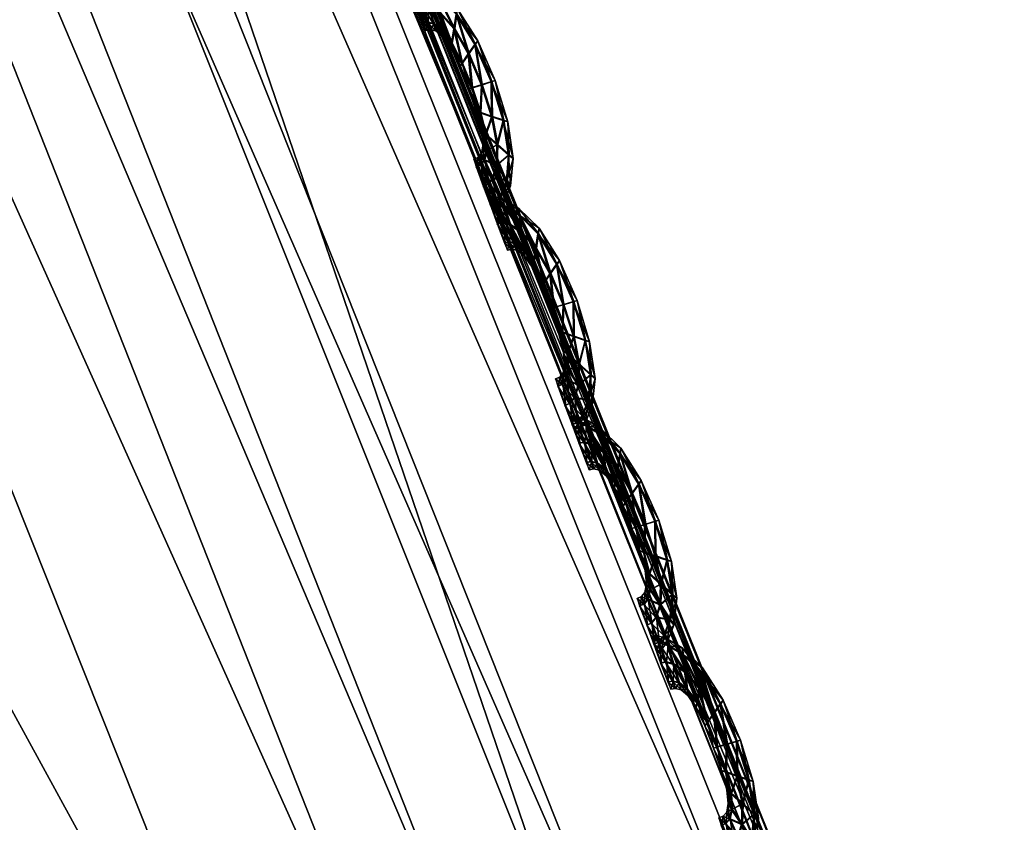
# Model space of a CAD drawing. Extents: x -7.4 to 7.4, y -11.5 to 9.8.
# Tile 445 of 469: x 6.601 to 6.846, y 4.604 to 4.803. Entities that reach past the tile are written whole.
import ezdxf

# ---------------------------------------------------------------- set-up
doc = ezdxf.new("R2010")
doc.units = 0
doc.header["$MEASUREMENT"] = 0
for name, color, linetype in [('A-FURN-3-ST', 150, 'Continuous'), ('A-FURN-3-ST-SEAM', 130, 'Continuous'), ('A-FURN-3-ST-SI', 160, 'Continuous')]:
    doc.layers.add(name, color=color, linetype=linetype)

msp = doc.modelspace()

# ---------------------------------------------------------------- meshes
at = {"layer": 'A-FURN-3-ST'}
mesh = msp.add_polyface(dxfattribs=at)
corners = [(5.54237, 6.88314, 1.00121), (5.99414, 6.19006, 1.00136), (5.78234, 6.18529, 0.61819), (5.34537, 6.87803, 0.61819), (6.39632, 5.42196, 1.00167), (6.17131, 5.41772, 0.61819), (6.74132, 4.55996, 1.00205), (6.50499, 4.5563, 0.61819), (7.02166, 3.58544, 1.00247), (6.77614, 3.58244, 0.61819), (7.22977, 2.47974, 1.00292), (6.97746, 2.47748, 0.61819), (1.9613, 4.55444, 0.55836), (1.95568, 5.41558, 0.55836), (2.64354, 5.41558, 0.55836), (2.68838, 4.55444, 0.55836), (1.94915, 6.18294, 0.55836), (2.59126, 6.18294, 0.55836), (2.53254, 6.87548, 0.55836), (1.98639, 2.47636, 0.55836), (1.96798, 3.58091, 0.55836), (2.72779, 3.58091, 0.55836), (2.77575, 2.47636, 0.55836), (5.63821, 5.41586, 0.56582), (5.28589, 6.18323, 0.56582), (4.78216, 5.41558, 0.55836), (4.50574, 6.18294, 0.55836), (5.94043, 4.55469, 0.56582), (5.01933, 4.55444, 0.55836), (4.89012, 6.87581, 0.56582), (4.19521, 6.87548, 0.55836), (6.18611, 3.58112, 0.56582), (5.21276, 3.58091, 0.55836), (6.36909, 2.47649, 0.56582), (5.36104, 2.47636, 0.55836), (3.92714, 3.58091, 0.55836), (3.81436, 4.55444, 0.55836), (4.02429, 2.47636, 0.55836), (3.67822, 5.41558, 0.55836), (3.5195, 6.18294, 0.55836), (3.34122, 6.87548, 0.55836)]
mesh.append_faces([[corners[k] for k in face] for face in [(0, 1, 2), (2, 3, 0), (1, 4, 5), (5, 2, 1), (4, 6, 7), (7, 5, 4), (6, 8, 9), (9, 7, 6), (8, 10, 11), (11, 9, 8), (2, 5, 23), (23, 24, 2), (24, 23, 25), (25, 26, 24), (23, 27, 28), (28, 25, 23), (5, 7, 27), (27, 23, 5), (29, 24, 26), (26, 30, 29), (3, 2, 24), (24, 29, 3), (7, 9, 31), (31, 27, 7), (27, 31, 32), (32, 28, 27), (31, 33, 34), (34, 32, 31), (9, 11, 33), (33, 31, 9), (28, 32, 35), (35, 36, 28), (32, 34, 37), (37, 35, 32), (26, 25, 38), (38, 39, 26), (25, 28, 36), (36, 38, 25), (30, 26, 39), (39, 40, 30)]])
mesh.append_faces([[corners[k] for k in face] for face in [(12, 13, 14), (14, 15, 12), (13, 16, 17), (17, 14, 13), (18, 17, 16), (19, 20, 21), (21, 22, 19), (20, 12, 15), (15, 21, 20), (21, 15, 36), (22, 21, 35), (14, 17, 39), (15, 14, 38), (17, 18, 40)]], dxfattribs={"vtx0": -1, "vtx1": -1, "vtx2": -1})
mesh.append_faces([[corners[k] for k in face] for face in [(36, 35, 21), (35, 37, 22), (39, 38, 14), (38, 36, 15), (40, 39, 17)]], dxfattribs={"vtx1": -1, "vtx2": -1})
mesh = msp.add_polyface(dxfattribs=at)
corners = [(6.45184, 5.42637, 17.6393), (6.79807, 4.56379, 17.6574), (6.79668, 4.56309, 17.65086), (6.45062, 5.42559, 17.63272), (6.45394, 5.42764, 17.65055), (6.8004, 4.56486, 17.66862), (7.07785, 3.58804, 17.67147), (7.0794, 3.58857, 17.67801), (6.9847, 3.54613, 17.73145), (6.7103, 4.51212, 17.71072), (6.67958, 4.4853, 17.80124), (7.00496, 3.55693, 17.71331), (6.72973, 4.52527, 17.69243), (6.37258, 5.36654, 17.69227), (6.34056, 5.33548, 17.78363), (6.39098, 5.38179, 17.67398), (6.75933, 4.54208, 17.69627), (6.41749, 5.40128, 17.67805), (6.78762, 4.55773, 17.69813), (6.44258, 5.41936, 17.68018), (7.03709, 3.57077, 17.71688), (7.06796, 3.58363, 17.71852), (6.79973, 4.56441, 17.68592), (6.45335, 5.42711, 17.66793), (7.08193, 3.58948, 17.66063), (6.8004, 4.56486, 17.64002), (6.79807, 4.56375, 17.64512), (7.0794, 3.58857, 17.66573), (5.7324, 4.35704, 18.28649), (6.31381, 4.37979, 18.18335), (5.98163, 5.21332, 18.16855), (5.97791, 3.41878, 18.30528), (7.08122, 3.58911, 17.70631), (7.08193, 3.58948, 17.68916), (6.45184, 5.42637, 17.62701), (6.45394, 5.42764, 17.62188), (6.58892, 4.43195, 17.99041), (6.24843, 5.27372, 17.97447), (6.58374, 3.43745, 18.20039), (6.95502, 3.52409, 17.82101)]
mesh.append_faces([[corners[k] for k in face] for face in [(0, 1, 2), (2, 3, 0), (4, 5, 1), (1, 0, 4), (6, 2, 1), (7, 1, 5), (8, 9, 10), (11, 12, 9), (9, 13, 14), (14, 10, 9), (12, 15, 13), (13, 9, 12), (16, 17, 15), (15, 12, 16), (18, 19, 17), (17, 16, 18), (20, 16, 12), (21, 18, 16), (22, 23, 19), (19, 18, 22), (5, 4, 23), (23, 22, 5), (24, 25, 26), (27, 26, 2), (28, 29, 30), (29, 28, 31), (32, 22, 18), (33, 5, 22), (34, 26, 25), (25, 35, 34), (3, 2, 26), (26, 34, 3), (29, 36, 37), (37, 30, 29), (37, 36, 10), (10, 14, 37), (36, 29, 38), (39, 10, 36)]])
at = {"layer": 'A-FURN-3-ST-SEAM'}
mesh = msp.add_polyface(dxfattribs=at)
corners = [(6.7097, 4.80465, 17.64911), (6.71433, 4.79715, 17.6493), (6.71271, 4.79476, 17.65063), (6.71595, 4.78706, 17.65078), (6.71505, 4.79806, 17.64591), (6.70911, 4.80102, 17.65044), (6.71354, 4.78631, 17.64953), (6.71841, 4.78788, 17.64953), (6.7194, 4.78821, 17.64614), (6.70998, 4.80601, 17.64572), (6.70507, 4.80931, 17.64896), (6.71109, 4.79241, 17.64941), (6.71568, 4.78014, 17.64964), (6.71849, 4.77919, 17.65094), (6.71856, 4.78796, 17.64279), (6.71449, 4.79719, 17.64257), (6.70559, 4.80494, 17.65032), (6.70855, 4.7974, 17.64926), (6.71275, 4.78607, 17.64614), (6.71057, 4.79155, 17.64603), (6.72137, 4.77824, 17.64972), (6.72252, 4.77791, 17.64633), (6.72153, 4.77832, 17.64299), (6.70986, 4.80469, 17.64237), (6.70495, 4.81095, 17.64553), (6.70131, 4.81153, 17.64884), (6.70844, 4.79608, 17.64595), (6.71469, 4.78055, 17.64625), (6.71702, 4.77474, 17.64972), (6.71983, 4.77218, 17.65105), (6.71872, 4.77927, 17.64165), (6.71619, 4.78718, 17.64154), (6.71291, 4.79484, 17.64135), (6.70266, 4.80687, 17.65025), (6.70614, 4.80061, 17.64918), (6.70642, 4.79904, 17.64587), (6.71128, 4.79245, 17.64268), (6.71374, 4.7864, 17.64279), (6.70871, 4.79748, 17.64253), (6.72272, 4.76967, 17.64983), (6.72387, 4.7688, 17.64649), (6.72288, 4.76979, 17.6431), (6.72007, 4.77231, 17.6418), (6.70934, 4.80111, 17.6412), (6.70523, 4.80935, 17.64219), (6.70088, 4.8133, 17.64542), (6.69914, 4.81215, 17.64876), (6.7063, 4.8007, 17.64245), (6.71584, 4.78022, 17.64291), (6.71603, 4.77573, 17.64633), (6.71722, 4.77082, 17.64979), (6.71967, 4.76707, 17.65112), (6.71718, 4.77482, 17.64299), (6.69854, 4.81396, 17.64534), (6.70084, 4.80733, 17.65021), (6.70408, 4.80222, 17.64914), (6.70467, 4.80049, 17.64584), (6.70424, 4.80226, 17.64241), (6.70578, 4.80506, 17.64108), (6.72216, 4.76336, 17.64994), (6.72316, 4.76201, 17.6466), (6.72232, 4.76345, 17.64321), (6.71991, 4.7672, 17.64188), (6.71742, 4.77091, 17.64306), (6.70151, 4.81161, 17.64211), (6.69929, 4.81219, 17.64203), (6.69727, 4.81376, 17.64534), (6.69787, 4.8119, 17.64876), (6.70289, 4.80696, 17.64097), (6.71639, 4.77226, 17.64641), (6.71667, 4.76839, 17.64983), (6.71864, 4.7639, 17.65116), (6.69803, 4.81198, 17.64203), (6.69961, 4.80712, 17.65021), (6.70262, 4.80259, 17.64911), (6.70333, 4.80082, 17.6458), (6.70277, 4.80263, 17.64237), (6.7207, 4.75949, 17.64998), (6.72153, 4.75784, 17.64664), (6.72086, 4.75958, 17.64325), (6.71888, 4.76402, 17.64192), (6.71682, 4.76847, 17.6431), (6.71599, 4.77012, 17.64641), (6.70107, 4.80741, 17.64093), (6.69985, 4.8072, 17.64093), (6.71576, 4.76724, 17.64983), (6.71754, 4.7625, 17.6512), (6.70143, 4.80234, 17.64911), (6.70218, 4.80057, 17.6458), (6.70159, 4.80238, 17.64237), (6.71516, 4.76909, 17.64645), (6.7194, 4.75776, 17.65002), (6.72015, 4.75603, 17.64667), (6.71956, 4.75784, 17.64329), (6.71777, 4.76262, 17.64192), (6.71592, 4.76736, 17.6431), (6.71409, 4.76864, 17.64645), (6.71469, 4.76679, 17.64983), (6.71643, 4.76197, 17.6512), (6.71484, 4.76687, 17.6431), (6.71825, 4.75719, 17.65002), (6.719, 4.75546, 17.64667), (6.71841, 4.75731, 17.64329), (6.71663, 4.76209, 17.64192)]
mesh.append_faces([[corners[k] for k in face] for face in [(2, 1, 0), (1, 2, 3), (0, 1, 4), (0, 5, 2), (6, 3, 2), (3, 7, 1), (8, 4, 1), (4, 9, 0), (5, 0, 10), (11, 2, 5), (3, 6, 12), (2, 11, 6), (7, 3, 13), (1, 7, 8), (4, 8, 14), (9, 4, 15), (10, 0, 9), (10, 16, 5), (5, 17, 11), (12, 6, 18), (12, 13, 3), (6, 11, 19), (13, 20, 7), (21, 8, 7), (22, 14, 8), (14, 15, 4), (15, 23, 9), (9, 24, 10), (16, 10, 25), (17, 5, 16), (11, 17, 26), (19, 18, 6), (18, 27, 12), (13, 12, 28), (26, 19, 11), (20, 13, 29), (7, 20, 21), (8, 21, 22), (14, 22, 30), (15, 14, 31), (23, 15, 32), (24, 9, 23), (25, 10, 24), (25, 33, 16), (16, 34, 17), (35, 26, 17), (18, 19, 36), (27, 18, 37), (28, 12, 27), (28, 29, 13), (19, 26, 38), (29, 39, 20), (40, 21, 20), (41, 22, 21), (42, 30, 22), (30, 31, 14), (31, 32, 15), (32, 43, 23), (23, 44, 24), (24, 45, 25), (33, 25, 46), (34, 16, 33), (17, 34, 35), (26, 35, 47), (38, 36, 19), (36, 37, 18), (37, 48, 27), (27, 49, 28), (29, 28, 50), (47, 38, 26), (39, 29, 51), (20, 39, 40), (21, 40, 41), (22, 41, 42), (30, 42, 52), (31, 30, 48), (32, 31, 37), (43, 32, 36), (44, 23, 43), (45, 24, 44), (25, 45, 53), (53, 46, 25), (46, 54, 33), (33, 55, 34), (56, 35, 34), (57, 47, 35), (36, 38, 43), (37, 36, 32), (48, 37, 31), (49, 27, 48), (50, 28, 49), (50, 51, 29), (38, 47, 58), (51, 59, 39), (60, 40, 39), (61, 41, 40), (62, 42, 41), (63, 52, 42), (52, 48, 30), (43, 58, 44), (44, 64, 45), (65, 53, 45), (46, 53, 66), (54, 46, 67), (55, 33, 54), (34, 55, 56), (35, 56, 57), (47, 57, 68), (58, 43, 38), (48, 52, 49), (49, 69, 50), (51, 50, 70), (68, 58, 47), (59, 51, 71), (39, 59, 60), (40, 60, 61), (41, 61, 62), (42, 62, 63), (52, 63, 69), (64, 44, 58), (45, 64, 65), (53, 65, 72), (72, 66, 53), (66, 67, 46), (67, 73, 54), (54, 74, 55), (56, 55, 74), (57, 56, 75), (68, 57, 76), (69, 49, 52), (70, 50, 69), (70, 71, 51), (58, 68, 64), (71, 77, 59), (78, 60, 59), (79, 61, 60), (80, 62, 61), (81, 63, 62), (82, 69, 63), (83, 65, 64), (84, 72, 65), (74, 54, 73), (74, 75, 56), (75, 76, 57), (76, 83, 68), (69, 82, 70), (71, 70, 85), (64, 68, 83), (77, 71, 86), (59, 77, 78), (60, 78, 79), (61, 79, 80), (62, 80, 81), (63, 81, 82), (65, 83, 84), (73, 87, 74), (75, 74, 87), (76, 75, 88), (83, 76, 89), (70, 82, 90), (90, 85, 70), (85, 86, 71), (86, 91, 77), (78, 77, 91), (79, 78, 92), (80, 79, 93), (81, 80, 94), (82, 81, 95), (89, 84, 83), (87, 88, 75), (88, 89, 76), (95, 90, 82), (85, 90, 96), (86, 85, 97), (91, 86, 98), (91, 92, 78), (92, 93, 79), (93, 94, 80), (94, 95, 81), (90, 95, 99), (99, 96, 90), (96, 97, 85), (97, 98, 86), (98, 100, 91), (92, 91, 100), (93, 92, 101), (94, 93, 102), (95, 94, 103), (103, 99, 95), (100, 101, 92), (101, 102, 93), (102, 103, 94)]])
mesh = msp.add_polyface(dxfattribs=at)
corners = [(6.73, 4.7501, 17.65025), (6.73463, 4.7426, 17.65048), (6.73297, 4.74021, 17.65177), (6.73625, 4.73255, 17.65196), (6.73534, 4.74351, 17.64709), (6.72937, 4.74647, 17.65162), (6.73384, 4.73181, 17.65067), (6.73871, 4.73329, 17.65067), (6.7397, 4.73362, 17.64732), (6.73028, 4.7515, 17.64686), (6.72533, 4.75476, 17.6501), (6.73139, 4.73786, 17.65055), (6.73598, 4.72563, 17.65078), (6.73879, 4.72464, 17.65211), (6.73887, 4.73337, 17.64394), (6.73479, 4.74264, 17.64375), (6.72585, 4.75043, 17.6515), (6.72886, 4.74289, 17.65044), (6.73301, 4.73156, 17.64732), (6.73087, 4.73704, 17.64721), (6.74168, 4.72369, 17.65086), (6.74282, 4.72336, 17.64751), (6.74183, 4.72377, 17.64412), (6.73016, 4.75018, 17.64352), (6.72525, 4.75644, 17.64667), (6.72161, 4.75702, 17.64998), (6.7287, 4.74157, 17.64709), (6.73499, 4.726, 17.64744), (6.73728, 4.72023, 17.6509), (6.74013, 4.71767, 17.65223), (6.73903, 4.72476, 17.64283), (6.73645, 4.73263, 17.64268), (6.73321, 4.74033, 17.64253), (6.72296, 4.75237, 17.65139), (6.7264, 4.7461, 17.65036), (6.72672, 4.74454, 17.64702), (6.73154, 4.73795, 17.64382), (6.734, 4.73189, 17.64394), (6.72901, 4.74297, 17.64371), (6.74302, 4.71516, 17.65101), (6.74417, 4.71425, 17.64766), (6.74318, 4.71525, 17.64428), (6.74033, 4.7178, 17.64295), (6.72961, 4.7466, 17.64237), (6.72553, 4.75484, 17.64336), (6.72118, 4.75879, 17.64656), (6.7194, 4.75764, 17.64994), (6.7266, 4.74618, 17.64363), (6.73614, 4.72571, 17.64405), (6.73629, 4.72122, 17.64751), (6.73752, 4.71632, 17.65097), (6.73997, 4.71257, 17.6523), (6.73744, 4.72031, 17.64417), (6.71884, 4.75945, 17.64652), (6.7211, 4.75286, 17.65135), (6.72438, 4.74771, 17.65029), (6.72498, 4.74598, 17.64698), (6.72454, 4.74779, 17.64356), (6.72609, 4.75051, 17.64222), (6.74247, 4.70886, 17.65109), (6.74346, 4.7075, 17.64778), (6.74263, 4.70894, 17.64435), (6.74017, 4.71269, 17.64302), (6.73768, 4.7164, 17.6442), (6.72177, 4.75711, 17.64325), (6.71959, 4.75768, 17.64321), (6.71754, 4.75925, 17.64652), (6.71813, 4.75743, 17.64994), (6.72319, 4.75245, 17.64215), (6.73669, 4.71776, 17.64755), (6.73697, 4.71388, 17.65097), (6.73895, 4.70943, 17.65234), (6.71833, 4.75747, 17.64321), (6.71991, 4.75261, 17.65135), (6.72288, 4.74808, 17.65025), (6.72363, 4.74631, 17.64698), (6.72304, 4.74816, 17.64352), (6.741, 4.70499, 17.65116), (6.74183, 4.70334, 17.64781), (6.74116, 4.70507, 17.64443), (6.73918, 4.70956, 17.64306), (6.73713, 4.71401, 17.64424), (6.73629, 4.71562, 17.64759), (6.72134, 4.75294, 17.64211), (6.72011, 4.7527, 17.64211), (6.73602, 4.71277, 17.65101), (6.7378, 4.70799, 17.65234), (6.72173, 4.74783, 17.65025), (6.72248, 4.74606, 17.64694), (6.72189, 4.74792, 17.64352), (6.73542, 4.71459, 17.64759), (6.73966, 4.70325, 17.65116), (6.74041, 4.70152, 17.64781), (6.73982, 4.70334, 17.64443), (6.73803, 4.70812, 17.6431), (6.73618, 4.71285, 17.64428), (6.73436, 4.71417, 17.64759), (6.73495, 4.71232, 17.65101), (6.73669, 4.7075, 17.65234), (6.73511, 4.7124, 17.64428), (6.73851, 4.70272, 17.65116), (6.73926, 4.70095, 17.64781), (6.73867, 4.7028, 17.64443), (6.73693, 4.70762, 17.6431)]
mesh.append_faces([[corners[k] for k in face] for face in [(2, 1, 0), (1, 2, 3), (0, 1, 4), (0, 5, 2), (6, 3, 2), (3, 7, 1), (8, 4, 1), (4, 9, 0), (5, 0, 10), (11, 2, 5), (3, 6, 12), (2, 11, 6), (7, 3, 13), (1, 7, 8), (4, 8, 14), (9, 4, 15), (10, 0, 9), (10, 16, 5), (5, 17, 11), (12, 6, 18), (12, 13, 3), (6, 11, 19), (13, 20, 7), (21, 8, 7), (22, 14, 8), (14, 15, 4), (15, 23, 9), (9, 24, 10), (16, 10, 25), (17, 5, 16), (11, 17, 26), (19, 18, 6), (18, 27, 12), (13, 12, 28), (26, 19, 11), (20, 13, 29), (7, 20, 21), (8, 21, 22), (14, 22, 30), (15, 14, 31), (23, 15, 32), (24, 9, 23), (25, 10, 24), (25, 33, 16), (16, 34, 17), (35, 26, 17), (18, 19, 36), (27, 18, 37), (28, 12, 27), (28, 29, 13), (19, 26, 38), (29, 39, 20), (40, 21, 20), (41, 22, 21), (42, 30, 22), (30, 31, 14), (31, 32, 15), (32, 43, 23), (23, 44, 24), (24, 45, 25), (33, 25, 46), (34, 16, 33), (17, 34, 35), (26, 35, 47), (38, 36, 19), (36, 37, 18), (37, 48, 27), (27, 49, 28), (29, 28, 50), (47, 38, 26), (39, 29, 51), (20, 39, 40), (21, 40, 41), (22, 41, 42), (30, 42, 52), (31, 30, 48), (32, 31, 37), (43, 32, 36), (44, 23, 43), (45, 24, 44), (25, 45, 53), (53, 46, 25), (46, 54, 33), (33, 55, 34), (56, 35, 34), (57, 47, 35), (36, 38, 43), (37, 36, 32), (48, 37, 31), (49, 27, 48), (50, 28, 49), (50, 51, 29), (38, 47, 58), (51, 59, 39), (60, 40, 39), (61, 41, 40), (62, 42, 41), (63, 52, 42), (52, 48, 30), (43, 58, 44), (44, 64, 45), (65, 53, 45), (46, 53, 66), (54, 46, 67), (55, 33, 54), (34, 55, 56), (35, 56, 57), (47, 57, 68), (58, 43, 38), (48, 52, 49), (49, 69, 50), (51, 50, 70), (68, 58, 47), (59, 51, 71), (39, 59, 60), (40, 60, 61), (41, 61, 62), (42, 62, 63), (52, 63, 69), (64, 44, 58), (45, 64, 65), (53, 65, 72), (72, 66, 53), (66, 67, 46), (67, 73, 54), (54, 74, 55), (56, 55, 74), (57, 56, 75), (68, 57, 76), (69, 49, 52), (70, 50, 69), (70, 71, 51), (58, 68, 64), (71, 77, 59), (78, 60, 59), (79, 61, 60), (80, 62, 61), (81, 63, 62), (82, 69, 63), (83, 65, 64), (84, 72, 65), (74, 54, 73), (74, 75, 56), (75, 76, 57), (76, 83, 68), (69, 82, 70), (71, 70, 85), (64, 68, 83), (77, 71, 86), (59, 77, 78), (60, 78, 79), (61, 79, 80), (62, 80, 81), (63, 81, 82), (65, 83, 84), (73, 87, 74), (75, 74, 87), (76, 75, 88), (83, 76, 89), (70, 82, 90), (90, 85, 70), (85, 86, 71), (86, 91, 77), (78, 77, 91), (79, 78, 92), (80, 79, 93), (81, 80, 94), (82, 81, 95), (89, 84, 83), (87, 88, 75), (88, 89, 76), (95, 90, 82), (85, 90, 96), (86, 85, 97), (91, 86, 98), (91, 92, 78), (92, 93, 79), (93, 94, 80), (94, 95, 81), (90, 95, 99), (99, 96, 90), (96, 97, 85), (97, 98, 86), (98, 100, 91), (92, 91, 100), (93, 92, 101), (94, 93, 102), (95, 94, 103), (103, 99, 95), (100, 101, 92), (101, 102, 93), (102, 103, 94)]])
mesh = msp.add_polyface(dxfattribs=at)
corners = [(6.7503, 4.69555, 17.65143), (6.75493, 4.68805, 17.65162), (6.75327, 4.6857, 17.65295), (6.75655, 4.678, 17.6531), (6.75565, 4.68896, 17.64827), (6.74967, 4.69196, 17.6528), (6.75414, 4.6773, 17.65184), (6.75901, 4.67874, 17.65184), (6.76, 4.67907, 17.64846), (6.75058, 4.69695, 17.64804), (6.74563, 4.70025, 17.65128), (6.75169, 4.68335, 17.65173), (6.75624, 4.67108, 17.65196), (6.75909, 4.67009, 17.65325), (6.75917, 4.67882, 17.64512), (6.75509, 4.68809, 17.64489), (6.74615, 4.69592, 17.65264), (6.74912, 4.68838, 17.65162), (6.75331, 4.67705, 17.6485), (6.75113, 4.68253, 17.64839), (6.76198, 4.66914, 17.65204), (6.76313, 4.66881, 17.64869), (6.76213, 4.66922, 17.6453), (6.75046, 4.69563, 17.6447), (6.74551, 4.7019, 17.64785), (6.74188, 4.70251, 17.65116), (6.749, 4.68706, 17.64827), (6.75525, 4.67149, 17.64857), (6.75758, 4.66568, 17.65204), (6.7604, 4.66313, 17.65337), (6.75929, 4.67021, 17.64401), (6.75675, 4.67812, 17.64386), (6.75351, 4.68579, 17.64367), (6.74322, 4.69786, 17.65257), (6.7467, 4.69159, 17.6515), (6.74698, 4.69003, 17.64819), (6.75185, 4.68344, 17.645), (6.7543, 4.67734, 17.64512), (6.74931, 4.68846, 17.64489), (6.76332, 4.66061, 17.65219), (6.76447, 4.65971, 17.64884), (6.76348, 4.6607, 17.64546), (6.76063, 4.66325, 17.64412), (6.74991, 4.69205, 17.64352), (6.74583, 4.70033, 17.64454), (6.74144, 4.70428, 17.64774), (6.7397, 4.70313, 17.65112), (6.74686, 4.69168, 17.64477), (6.7564, 4.67116, 17.64523), (6.7566, 4.66671, 17.64865), (6.75782, 4.66181, 17.65211), (6.76024, 4.65806, 17.65344), (6.75774, 4.66576, 17.6453), (6.7391, 4.70499, 17.64766), (6.7414, 4.69835, 17.65253), (6.74464, 4.6932, 17.65147), (6.74524, 4.69151, 17.64816), (6.7448, 4.69329, 17.64473), (6.74638, 4.696, 17.6434), (6.76273, 4.65435, 17.65226), (6.76376, 4.65299, 17.64892), (6.76289, 4.65443, 17.64553), (6.76048, 4.65818, 17.6442), (6.75798, 4.66189, 17.64538), (6.74207, 4.70259, 17.64443), (6.73986, 4.70321, 17.64439), (6.73784, 4.70478, 17.64766), (6.73843, 4.70292, 17.65109), (6.74346, 4.69794, 17.64333), (6.75695, 4.66325, 17.64873), (6.75723, 4.65942, 17.65215), (6.75925, 4.65493, 17.65348), (6.73859, 4.70301, 17.64435), (6.74017, 4.69815, 17.65253), (6.74314, 4.69361, 17.65143), (6.74389, 4.69184, 17.64812), (6.74334, 4.69365, 17.6447), (6.76127, 4.65048, 17.6523), (6.7621, 4.64883, 17.64899), (6.76143, 4.65056, 17.64557), (6.75945, 4.65505, 17.64424), (6.75739, 4.6595, 17.64542), (6.75655, 4.66111, 17.64876), (6.74163, 4.69843, 17.64329), (6.74041, 4.69823, 17.64325), (6.75632, 4.65826, 17.65215), (6.7581, 4.65353, 17.65352), (6.74199, 4.69337, 17.65143), (6.74274, 4.69159, 17.64812), (6.74215, 4.69341, 17.6447), (6.75573, 4.66012, 17.64876), (6.75992, 4.64875, 17.65234), (6.76071, 4.64701, 17.64899), (6.76012, 4.64887, 17.64561), (6.7583, 4.65361, 17.64424), (6.75647, 4.65835, 17.64542), (6.75462, 4.65966, 17.64876), (6.75521, 4.65781, 17.65215), (6.75699, 4.65303, 17.65352), (6.75537, 4.65793, 17.64542), (6.75877, 4.64825, 17.65234), (6.75952, 4.64648, 17.64899), (6.75897, 4.64833, 17.64561), (6.75719, 4.65315, 17.64424)]
mesh.append_faces([[corners[k] for k in face] for face in [(2, 1, 0), (1, 2, 3), (0, 1, 4), (0, 5, 2), (6, 3, 2), (3, 7, 1), (8, 4, 1), (4, 9, 0), (5, 0, 10), (11, 2, 5), (3, 6, 12), (2, 11, 6), (7, 3, 13), (1, 7, 8), (4, 8, 14), (9, 4, 15), (10, 0, 9), (10, 16, 5), (5, 17, 11), (12, 6, 18), (12, 13, 3), (6, 11, 19), (13, 20, 7), (21, 8, 7), (22, 14, 8), (14, 15, 4), (15, 23, 9), (9, 24, 10), (16, 10, 25), (17, 5, 16), (11, 17, 26), (19, 18, 6), (18, 27, 12), (13, 12, 28), (26, 19, 11), (20, 13, 29), (7, 20, 21), (8, 21, 22), (14, 22, 30), (15, 14, 31), (23, 15, 32), (24, 9, 23), (25, 10, 24), (25, 33, 16), (16, 34, 17), (35, 26, 17), (18, 19, 36), (27, 18, 37), (28, 12, 27), (28, 29, 13), (19, 26, 38), (29, 39, 20), (40, 21, 20), (41, 22, 21), (42, 30, 22), (30, 31, 14), (31, 32, 15), (32, 43, 23), (23, 44, 24), (24, 45, 25), (33, 25, 46), (34, 16, 33), (17, 34, 35), (26, 35, 47), (38, 36, 19), (36, 37, 18), (37, 48, 27), (27, 49, 28), (29, 28, 50), (47, 38, 26), (39, 29, 51), (20, 39, 40), (21, 40, 41), (22, 41, 42), (30, 42, 52), (31, 30, 48), (32, 31, 37), (43, 32, 36), (44, 23, 43), (45, 24, 44), (25, 45, 53), (53, 46, 25), (46, 54, 33), (33, 55, 34), (56, 35, 34), (57, 47, 35), (36, 38, 43), (37, 36, 32), (48, 37, 31), (49, 27, 48), (50, 28, 49), (50, 51, 29), (38, 47, 58), (51, 59, 39), (60, 40, 39), (61, 41, 40), (62, 42, 41), (63, 52, 42), (52, 48, 30), (43, 58, 44), (44, 64, 45), (65, 53, 45), (46, 53, 66), (54, 46, 67), (55, 33, 54), (34, 55, 56), (35, 56, 57), (47, 57, 68), (58, 43, 38), (48, 52, 49), (49, 69, 50), (51, 50, 70), (68, 58, 47), (59, 51, 71), (39, 59, 60), (40, 60, 61), (41, 61, 62), (42, 62, 63), (52, 63, 69), (64, 44, 58), (45, 64, 65), (53, 65, 72), (72, 66, 53), (66, 67, 46), (67, 73, 54), (54, 74, 55), (56, 55, 74), (57, 56, 75), (68, 57, 76), (69, 49, 52), (70, 50, 69), (70, 71, 51), (58, 68, 64), (71, 77, 59), (78, 60, 59), (79, 61, 60), (80, 62, 61), (81, 63, 62), (82, 69, 63), (83, 65, 64), (84, 72, 65), (74, 54, 73), (74, 75, 56), (75, 76, 57), (76, 83, 68), (69, 82, 70), (71, 70, 85), (64, 68, 83), (77, 71, 86), (59, 77, 78), (60, 78, 79), (61, 79, 80), (62, 80, 81), (63, 81, 82), (65, 83, 84), (73, 87, 74), (75, 74, 87), (76, 75, 88), (83, 76, 89), (70, 82, 90), (90, 85, 70), (85, 86, 71), (86, 91, 77), (78, 77, 91), (79, 78, 92), (80, 79, 93), (81, 80, 94), (82, 81, 95), (89, 84, 83), (87, 88, 75), (88, 89, 76), (95, 90, 82), (85, 90, 96), (86, 85, 97), (91, 86, 98), (91, 92, 78), (92, 93, 79), (93, 94, 80), (94, 95, 81), (90, 95, 99), (99, 96, 90), (96, 97, 85), (97, 98, 86), (98, 100, 91), (92, 91, 100), (93, 92, 101), (94, 93, 102), (95, 94, 103), (103, 99, 95), (100, 101, 92), (101, 102, 93), (102, 103, 94)]])
mesh = msp.add_polyface(dxfattribs=at)
corners = [(6.77057, 4.64104, 17.65261), (6.77523, 4.6335, 17.6528), (6.77357, 4.63115, 17.65409), (6.77682, 4.62345, 17.65428), (6.77594, 4.63441, 17.64941), (6.76997, 4.63742, 17.65394), (6.77444, 4.62275, 17.65303), (6.77931, 4.62419, 17.65303), (6.7803, 4.62452, 17.64964), (6.77088, 4.6424, 17.64918), (6.76593, 4.64574, 17.65242), (6.77199, 4.62885, 17.65287), (6.77654, 4.61657, 17.65314), (6.77939, 4.61558, 17.65443), (6.77947, 4.62427, 17.64629), (6.77539, 4.63354, 17.64607), (6.76641, 4.64141, 17.65382), (6.76942, 4.63387, 17.65276), (6.77361, 4.62254, 17.64964), (6.77144, 4.62802, 17.64953), (6.78228, 4.61459, 17.65318), (6.78342, 4.61426, 17.64983), (6.78244, 4.61467, 17.64645), (6.77076, 4.64108, 17.64587), (6.76582, 4.64738, 17.64903), (6.76217, 4.648, 17.6523), (6.7693, 4.63255, 17.64945), (6.77555, 4.61698, 17.64975), (6.77789, 4.61117, 17.65321), (6.78069, 4.60862, 17.65455), (6.77959, 4.61566, 17.64515), (6.77705, 4.62357, 17.645), (6.77381, 4.63124, 17.64485), (6.76352, 4.64335, 17.65375), (6.767, 4.63709, 17.65268), (6.76728, 4.63552, 17.64937), (6.77215, 4.62893, 17.64614), (6.7746, 4.62283, 17.64629), (6.76958, 4.63396, 17.64603), (6.78358, 4.60606, 17.65333), (6.78477, 4.60516, 17.64998), (6.78374, 4.60614, 17.6466), (6.78093, 4.60874, 17.64527), (6.77021, 4.63754, 17.6447), (6.76609, 4.64578, 17.64569), (6.76174, 4.64978, 17.64888), (6.75996, 4.64866, 17.65226), (6.76716, 4.63717, 17.64595), (6.7767, 4.61665, 17.64641), (6.77686, 4.61216, 17.64983), (6.77808, 4.6073, 17.65329), (6.78054, 4.60355, 17.65462), (6.77804, 4.61125, 17.64649), (6.7594, 4.65048, 17.64884), (6.76166, 4.64388, 17.65371), (6.76494, 4.63869, 17.65261), (6.76554, 4.637, 17.6493), (6.7651, 4.63877, 17.64587), (6.76665, 4.6415, 17.64454), (6.78303, 4.5998, 17.65344), (6.78406, 4.59844, 17.6501), (6.78319, 4.59988, 17.64671), (6.78077, 4.60363, 17.64534), (6.77824, 4.60738, 17.64656), (6.76233, 4.64809, 17.64557), (6.76012, 4.6487, 17.64553), (6.7581, 4.65027, 17.64884), (6.75869, 4.64846, 17.65226), (6.76376, 4.64343, 17.64447), (6.77725, 4.60874, 17.64987), (6.77753, 4.60491, 17.65333), (6.77951, 4.60042, 17.65466), (6.75885, 4.6485, 17.64553), (6.76043, 4.64364, 17.65367), (6.76344, 4.6391, 17.65261), (6.76416, 4.63733, 17.6493), (6.7636, 4.63915, 17.64587), (6.78157, 4.59597, 17.65348), (6.78239, 4.59432, 17.65014), (6.78172, 4.59605, 17.64675), (6.77974, 4.60054, 17.64538), (6.77769, 4.60499, 17.6466), (6.77686, 4.60664, 17.64991), (6.7619, 4.64397, 17.64443), (6.76067, 4.64372, 17.64443), (6.77658, 4.6038, 17.65333), (6.77836, 4.59902, 17.65466), (6.76225, 4.63886, 17.65257), (6.763, 4.63713, 17.6493), (6.76241, 4.63894, 17.64584), (6.77599, 4.60561, 17.64991), (6.78022, 4.59428, 17.65348), (6.78097, 4.59255, 17.65017), (6.78038, 4.59436, 17.64675), (6.7786, 4.59914, 17.64542), (6.77674, 4.60388, 17.6466), (6.77492, 4.6052, 17.64991), (6.77551, 4.60334, 17.65333), (6.77725, 4.59852, 17.65466), (6.77567, 4.60343, 17.6466), (6.77907, 4.59374, 17.65348), (6.77982, 4.59201, 17.65017), (6.77923, 4.59383, 17.64675), (6.77749, 4.59865, 17.64542)]
mesh.append_faces([[corners[k] for k in face] for face in [(2, 1, 0), (1, 2, 3), (0, 1, 4), (0, 5, 2), (6, 3, 2), (3, 7, 1), (8, 4, 1), (4, 9, 0), (5, 0, 10), (11, 2, 5), (3, 6, 12), (2, 11, 6), (7, 3, 13), (1, 7, 8), (4, 8, 14), (9, 4, 15), (10, 0, 9), (10, 16, 5), (5, 17, 11), (12, 6, 18), (12, 13, 3), (6, 11, 19), (13, 20, 7), (21, 8, 7), (22, 14, 8), (14, 15, 4), (15, 23, 9), (9, 24, 10), (16, 10, 25), (17, 5, 16), (11, 17, 26), (19, 18, 6), (18, 27, 12), (13, 12, 28), (26, 19, 11), (20, 13, 29), (7, 20, 21), (8, 21, 22), (14, 22, 30), (15, 14, 31), (23, 15, 32), (24, 9, 23), (25, 10, 24), (25, 33, 16), (16, 34, 17), (35, 26, 17), (18, 19, 36), (27, 18, 37), (28, 12, 27), (28, 29, 13), (19, 26, 38), (29, 39, 20), (40, 21, 20), (41, 22, 21), (42, 30, 22), (30, 31, 14), (31, 32, 15), (32, 43, 23), (23, 44, 24), (24, 45, 25), (33, 25, 46), (34, 16, 33), (17, 34, 35), (26, 35, 47), (38, 36, 19), (36, 37, 18), (37, 48, 27), (27, 49, 28), (29, 28, 50), (47, 38, 26), (39, 29, 51), (20, 39, 40), (21, 40, 41), (22, 41, 42), (30, 42, 52), (31, 30, 48), (32, 31, 37), (43, 32, 36), (44, 23, 43), (45, 24, 44), (25, 45, 53), (53, 46, 25), (46, 54, 33), (33, 55, 34), (56, 35, 34), (57, 47, 35), (36, 38, 43), (37, 36, 32), (48, 37, 31), (49, 27, 48), (50, 28, 49), (50, 51, 29), (38, 47, 58), (51, 59, 39), (60, 40, 39), (61, 41, 40), (62, 42, 41), (63, 52, 42), (52, 48, 30), (43, 58, 44), (44, 64, 45), (65, 53, 45), (46, 53, 66), (54, 46, 67), (55, 33, 54), (34, 55, 56), (35, 56, 57), (47, 57, 68), (58, 43, 38), (48, 52, 49), (49, 69, 50), (51, 50, 70), (68, 58, 47), (59, 51, 71), (39, 59, 60), (40, 60, 61), (41, 61, 62), (42, 62, 63), (52, 63, 69), (64, 44, 58), (45, 64, 65), (53, 65, 72), (72, 66, 53), (66, 67, 46), (67, 73, 54), (54, 74, 55), (56, 55, 74), (57, 56, 75), (68, 57, 76), (69, 49, 52), (70, 50, 69), (70, 71, 51), (58, 68, 64), (71, 77, 59), (78, 60, 59), (79, 61, 60), (80, 62, 61), (81, 63, 62), (82, 69, 63), (83, 65, 64), (84, 72, 65), (74, 54, 73), (74, 75, 56), (75, 76, 57), (76, 83, 68), (69, 82, 70), (71, 70, 85), (64, 68, 83), (77, 71, 86), (59, 77, 78), (60, 78, 79), (61, 79, 80), (62, 80, 81), (63, 81, 82), (65, 83, 84), (73, 87, 74), (75, 74, 87), (76, 75, 88), (83, 76, 89), (70, 82, 90), (90, 85, 70), (85, 86, 71), (86, 91, 77), (78, 77, 91), (79, 78, 92), (80, 79, 93), (81, 80, 94), (82, 81, 95), (89, 84, 83), (87, 88, 75), (88, 89, 76), (95, 90, 82), (85, 90, 96), (86, 85, 97), (91, 86, 98), (91, 92, 78), (92, 93, 79), (93, 94, 80), (94, 95, 81), (90, 95, 99), (99, 96, 90), (96, 97, 85), (97, 98, 86), (98, 100, 91), (92, 91, 100), (93, 92, 101), (94, 93, 102), (95, 94, 103), (103, 99, 95), (100, 101, 92), (101, 102, 93), (102, 103, 94)]])
at = {"layer": 'A-FURN-3-ST-SI'}
mesh = msp.add_polyface(dxfattribs=at)
corners = [(6.45394, 5.42764, 17.62188), (6.8004, 4.56486, 17.64002), (6.80151, 4.5654, 17.37185), (6.45489, 5.42822, 17.35409), (6.80167, 4.56548, 11.48407), (6.45504, 5.42835, 11.46894), (7.08193, 3.58948, 17.66063), (7.29095, 2.48279, 17.68338), (7.29222, 2.48312, 17.4143), (7.08311, 3.58989, 17.39201), (7.08331, 3.58998, 11.50123), (7.29238, 2.48316, 11.5202), (7.4168, 1.23713, 17.43647), (7.41549, 1.23692, 17.70604), (7.4261, -0.11318, 17.71734), (7.417, 1.23713, 11.53907), (7.4276, -0.11309, 11.5485), (6.80044, 4.56524, 7.24937), (6.45382, 5.42806, 7.24032), (6.79186, 4.56363, 2.97067), (6.44523, 5.42621, 2.96767), (7.29115, 2.48304, 7.27105), (7.08208, 3.58977, 7.25968), (7.0735, 3.58845, 2.97413), (7.2826, 2.48205, 2.9779), (7.41577, 1.23705, 7.28239), (7.40718, 1.23643, 2.9817), (6.74132, 4.55996, 1.00205), (6.39632, 5.42196, 1.00167), (7.22977, 2.47974, 1.00292), (7.02166, 3.58544, 1.00247), (7.35379, 1.23499, 1.00342)]
mesh.append_faces([[corners[k] for k in face] for face in [(0, 1, 2), (2, 3, 0), (3, 2, 4), (4, 5, 3), (6, 7, 8), (8, 9, 6), (1, 6, 9), (9, 2, 1), (2, 9, 10), (10, 4, 2), (9, 8, 11), (11, 10, 9), (12, 13, 14), (7, 13, 12), (12, 8, 7), (8, 12, 15), (15, 11, 8), (16, 15, 12), (5, 4, 17), (17, 18, 5), (17, 19, 20), (20, 18, 17), (10, 11, 21), (21, 22, 10), (4, 10, 22), (22, 17, 4), (22, 23, 19), (19, 17, 22), (21, 24, 23), (23, 22, 21), (25, 15, 16), (11, 15, 25), (25, 21, 11), (25, 26, 24), (24, 21, 25), (20, 19, 27), (27, 28, 20), (24, 29, 30), (30, 23, 24), (19, 23, 30), (30, 27, 19), (26, 31, 29), (29, 24, 26)]])

doc.saveas('drawing.dxf')
